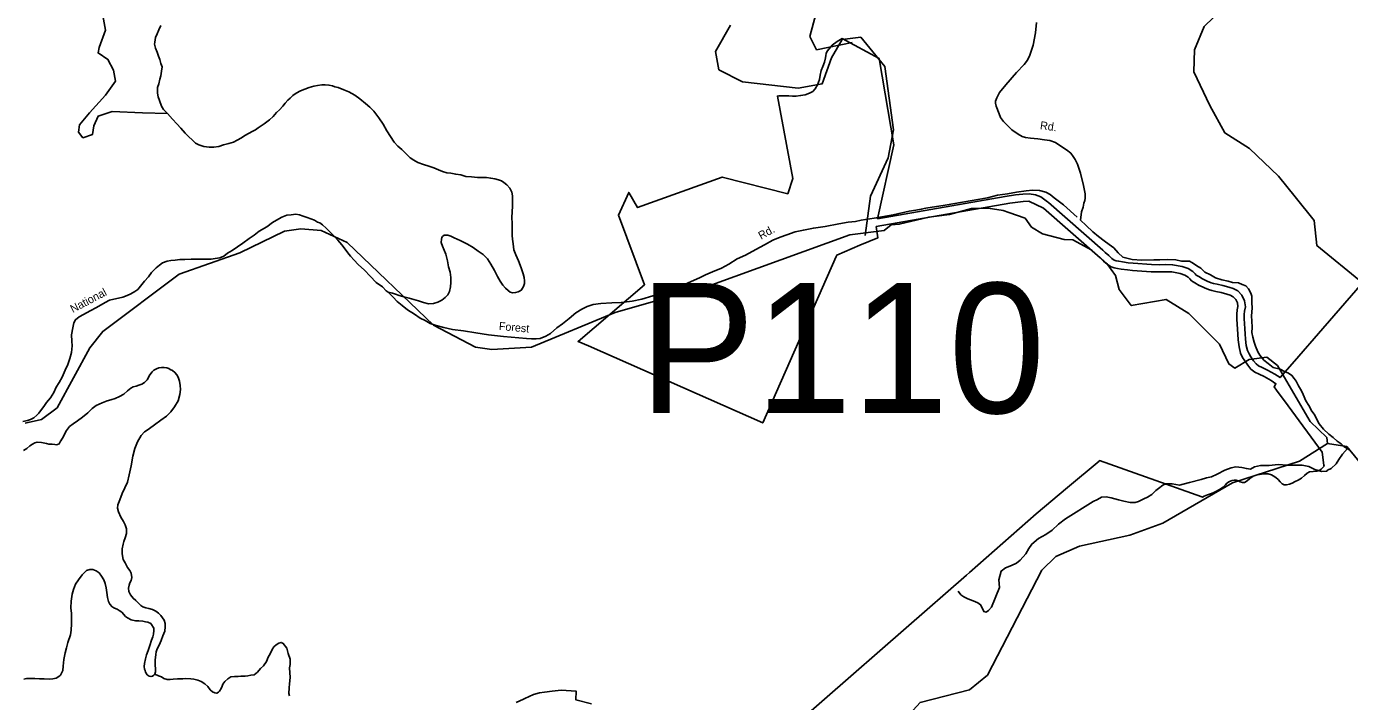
# Model space of a CAD drawing. Extents: x 884530 to 1028605, y 526725 to 653634.
# Drawn here: x 905927 to 916772, y 618964 to 624499 of the extents above; entities that cross this region are included whole.
import ezdxf

# ---------------------------------------------------------------- set-up
doc = ezdxf.new("R2010")
doc.units = 0
for name, color, linetype in [('Exist Boundary Land Use Forest National US Forest Service', 7, 'Continuous'), ('Exist Hydrographic Creek Single Shore', 7, 'Continuous'), ('Exist Hydrographic Misc Water Feature', 7, 'Continuous'), ('Exist Hydrographic River Shore', 7, 'Continuous'), ('Exist Road Non-System Type 51', 7, 'Continuous'), ('Exist Road Primary NC Shield Bike CELL', 7, 'Continuous'), ('Exist Road Secondary Structure Pipe Number Label', 7, 'Continuous'), ('Exist Road Secondary Type 51 Attributed', 7, 'Continuous'), ('Exist Road Secondary Type 51 Label', 7, 'Continuous'), ('Exist Road State Agency Type 41 National Forest', 7, 'Continuous')]:
    doc.layers.add(name, color=color, linetype=linetype)

msp = doc.modelspace()

# ---------------------------------------------------------------- linework, layer by layer
at = {"layer": 'Exist Boundary Land Use Forest National US Forest Service'}
for points in [[(915894, 624804), (915580, 624498), (915502, 624308), (915496, 624126), (915628, 623852), (915751, 623626), (915952, 623499), (916189, 623272), (916325, 623102), (916481, 622908), (916505, 622703), (916877, 622396), (916552, 622022), (916320, 621755), (916203, 621620), (916160, 621649), (916099, 621682), (916056, 621702), (916026, 621717), (916006, 621732)], [(916006, 621732), (915986, 621757), (915964, 621790), (915948, 621814), (915935, 621841), (915925, 621882), (915918, 621936), (915916, 621980), (915914, 622020), (915912, 622063), (915908, 622103), (915907, 622137), (915911, 622166), (915918, 622201), (915912, 622250), (915890, 622297), (915855, 622331), (915818, 622350), (915783, 622362), (915733, 622375), (915687, 622386), (915657, 622392), (915637, 622398), (915606, 622412), (915568, 622429), (915536, 622448), (915516, 622461), (915506, 622471), (915487, 622491), (915448, 622514), (915400, 622532), (915322, 622546), (915263, 622548), (915212, 622546), (915150, 622547), (914999, 622558), (914958, 622562), (914910, 622569), (914880, 622574), (914858, 622578), (914844, 622583), (914823, 622597), (914798, 622620), (914770, 622646), (914749, 622665), (914304, 623056), (914297, 623061), (914241, 623102), (914198, 623118), (914146, 623126), (914093, 623125), (914033, 623119), (913948, 623106), (912903, 622922), (913037, 623528), (912915, 624237), (912613, 624400), (912572, 624377), (912530, 624345), (912520, 624333), (912490, 624297), (912481, 624278), (912478, 624260), (912477, 624242), (912468, 624207), (912454, 624171), (912442, 624137), (912434, 624101), (912427, 624064), (912412, 624020), (912393, 623988), (912372, 623967), (912346, 623952), (912310, 623940), (912272, 623932), (912237, 623929), (912207, 623929), (912175, 623931), (912129, 623931), (912109, 623931), (912095, 623930), (912083, 623929), (912209, 623252), (912167, 623127), (911630, 623264), (910936, 623014), (910864, 623139), (910779, 622951), (910994, 622382), (910449, 621917), (910533, 621880), (911962, 621249), (912564, 622612), (912570, 622625), (912758, 622705), (912906, 622767), (912893, 622859), (913988, 623050), (914097, 623065), (914142, 623066)], [(915654, 620675), (915631, 620667), (915608, 620659), (915594, 620653), (915581, 620647), (915567, 620640), (915561, 620642), (914722, 620939), (914720, 620936), (914460, 620718), (914204, 620504), (913657, 620022), (913632, 620000), (913138, 619568), (912468, 618983), (911255, 617922)], [(910559, 618946), (910429, 618979), (910432, 619049), (910309, 619058), (910236, 619049), (910173, 619041), (910131, 619036), (910082, 619021), (910013, 618990), (910000, 618984), (909941, 618957)]]:
    msp.add_lwpolyline(points, dxfattribs=at)
at = {"layer": 'Exist Hydrographic Creek Single Shore'}
for points in [[(912694, 624367), (912403, 624309), (912349, 624416), (912398, 624599)], [(914782, 622556), (914659, 622666), (914504, 622750), (914434, 622753), (914256, 622798), (914164, 622854), (914112, 622927), (913980, 622973), (913933, 622989), (913809, 623009), (913674, 623006), (913492, 622958), (913323, 622936), (913081, 622877), (913014, 622874), (912958, 622826)], [(905915, 621247), (906050, 621277), (906179, 621373), (906447, 621863), (906552, 621999), (907178, 622469), (907677, 622643), (908042, 622822), (908176, 622840), (908342, 622826), (908556, 622727), (909264, 622050), (909608, 621869), (909741, 621850), (910066, 621870), (910752, 622155), (911545, 622381), (912677, 622792), (912958, 622826)], [(916592, 621079), (916585, 621129), (916448, 621259), (916182, 621718), (916093, 621788), (915950, 621768), (915831, 621698), (915782, 621732), (915705, 621894), (915455, 622145), (915268, 622261), (914982, 622210), (914884, 622342), (914853, 622458), (914782, 622556)], [(918026, 620988), (917975, 620996), (917933, 620990), (917845, 620930), (917798, 620914), (917698, 620903), (917140, 620799), (917023, 620805), (916901, 620873), (916749, 621056), (916592, 621079)]]:
    msp.add_lwpolyline(points, dxfattribs=at)
at = {"layer": 'Exist Hydrographic Misc Water Feature'}
msp.add_lwpolyline([(912015, 618638), (912730, 618810), (913055, 618801), (913165, 618861), (913252, 618957), (913656, 619061), (913803, 619179), (914251, 620040), (914364, 620153), (914559, 620237), (914971, 620327), (915242, 620427), (915813, 620757), (916361, 620936), (916592, 621079)], dxfattribs=at)
at = {"layer": 'Exist Hydrographic River Shore'}
msp.add_lwpolyline([(911699, 624509), (911574, 624295), (911601, 624144), (911797, 624045), (912252, 623992), (912448, 624028), (912525, 624242), (912614, 624393), (912766, 624411), (912962, 624170), (913033, 623653), (912989, 623421), (912846, 623109), (912801, 622785)], dxfattribs=at)
at = {"layer": 'Exist Road Non-System Type 51'}
for points in [[(907084, 623785), (906879, 623792), (906630, 623801), (906514, 623765), (906478, 623685), (906469, 623614), (906389, 623587), (906353, 623632), (906362, 623694), (906443, 623792), (906576, 623935), (906656, 624051), (906639, 624140), (906594, 624229), (906514, 624283), (906523, 624327), (906576, 624470), (906541, 624648)], [(907029, 624508), (907012, 624473), (906999, 624440), (906985, 624410), (906978, 624370), (906975, 624355), (906984, 624322), (906997, 624289), (907010, 624256), (907019, 624229), (907029, 624196), (907038, 624167), (907035, 624132), (907028, 624095), (907021, 624068), (907013, 624030), (907002, 624000), (907001, 623970), (907002, 623951), (907007, 623922), (907016, 623891), (907033, 623847), (907050, 623819), (907069, 623800), (907084, 623785), (907125, 623740), (907159, 623701), (907192, 623664), (907228, 623624), (907255, 623597), (907288, 623567), (907313, 623543), (907341, 623528), (907380, 623514), (907424, 623510), (907462, 623509), (907505, 623516), (907543, 623528), (907586, 623540), (907624, 623551), (907655, 623567), (907689, 623587), (907718, 623605), (907751, 623625), (907777, 623638), (907804, 623652), (907826, 623668), (907876, 623700), (907898, 623717), (907919, 623735), (907948, 623762), (907975, 623793), (908000, 623816), (908027, 623847), (908048, 623871), (908069, 623896), (908088, 623912), (908110, 623932), (908137, 623953), (908172, 623971)], [(908172, 623971), (908209, 623986), (908243, 623998), (908281, 624010), (908312, 624015), (908348, 624021), (908376, 624021), (908406, 624018), (908434, 624012), (908455, 624005), (908483, 624000), (908529, 623980), (908570, 623962), (908619, 623937), (908660, 623905), (908706, 623867), (908741, 623838), (908774, 623804), (908814, 623749), (908850, 623698), (908880, 623644), (908910, 623597), (908941, 623551), (908972, 623519), (909003, 623490), (909041, 623453), (909072, 623423), (909103, 623402), (909135, 623385), (909180, 623367), (909226, 623355), (909265, 623341), (909305, 623325), (909336, 623310), (909372, 623299), (909406, 623295), (909445, 623287), (909487, 623282), (909529, 623270), (909575, 623266), (909623, 623261), (909657, 623260), (909697, 623261), (909732, 623255), (909766, 623250), (909796, 623241), (909822, 623233), (909841, 623221), (909865, 623202), (909889, 623173), (909906, 623140), (909911, 623111), (909912, 623076), (909911, 623058), (909912, 623027), (909908, 622979), (909905, 622933), (909907, 622884), (909909, 622826), (909907, 622786), (909910, 622754), (909917, 622717), (909923, 622667), (909939, 622627), (909961, 622578), (909981, 622521), (909998, 622472), (910006, 622441), (910009, 622414), (910009, 622392), (910002, 622368), (909993, 622352), (909985, 622339), (909974, 622331), (909956, 622323), (909936, 622317), (909912, 622315), (909892, 622321), (909874, 622333), (909853, 622354), (909832, 622378), (909811, 622410), (909787, 622450), (909762, 622499), (909734, 622551), (909706, 622595), (909671, 622630), (909630, 622658), (909589, 622688), (909542, 622715), (909483, 622744), (909434, 622767), (909405, 622781), (909381, 622788), (909361, 622789), (909351, 622787), (909338, 622777), (909332, 622769), (909328, 622756), (909327, 622728)], [(914567, 622910), (914575, 622980), (914588, 623018), (914595, 623049), (914603, 623073), (914606, 623091), (914606, 623127), (914592, 623194), (914568, 623297), (914541, 623371), (914523, 623409), (914507, 623432), (914488, 623460), (914451, 623487), (914406, 623518)], [(909327, 622728), (909336, 622699), (909350, 622665), (909363, 622632), (909377, 622578), (909387, 622529), (909400, 622485), (909406, 622442), (909406, 622400), (909403, 622363), (909394, 622327), (909381, 622298), (909358, 622276), (909331, 622256), (909300, 622238), (909264, 622227), (909222, 622225), (909182, 622237), (909141, 622250), (909063, 622272), (909020, 622282), (908982, 622294), (908951, 622304), (908927, 622311), (908891, 622321)], [(916754, 621039), (916713, 620991), (916684, 620948), (916662, 620912), (916622, 620876), (916592, 620860), (916585, 620854), (916542, 620850), (916487, 620867), (916439, 620891), (916384, 620901), (916317, 620901), (916260, 620901), (916186, 620907), (916114, 620898), (916042, 620898), (915992, 620889), (915960, 620870), (915927, 620874), (915889, 620883), (915841, 620887), (915801, 620881), (915750, 620861), (915688, 620828), (915641, 620807), (915599, 620799), (915555, 620785), (915460, 620759), (915407, 620745), (915378, 620739), (915318, 620750), (915267, 620748), (915241, 620737), (915207, 620710), (915183, 620693), (915152, 620661), (915116, 620639), (915087, 620626), (915043, 620604), (915014, 620597), (914975, 620595), (914923, 620606), (914877, 620619), (914817, 620633), (914777, 620641), (914740, 620639), (914706, 620621), (914671, 620604), (914443, 620462), (914387, 620418), (914334, 620369), (914282, 620333), (914222, 620302), (914167, 620255), (914143, 620220), (914118, 620176), (914072, 620122), (914042, 620098), (914000, 620080), (913951, 620060), (913916, 620034), (913898, 619962), (913902, 619899), (913836, 619738), (913812, 619709), (913794, 619696), (913774, 619703), (913762, 619731), (913747, 619758), (913725, 619774), (913687, 619789), (913643, 619805), (913611, 619822), (913585, 619840), (913563, 619869)], [(906979, 619188), (907009, 619174), (907033, 619165), (907054, 619153), (907080, 619145), (907104, 619144), (907130, 619147), (907164, 619149), (907208, 619149), (907234, 619153), (907274, 619151), (907298, 619148), (907332, 619139), (907360, 619129), (907389, 619109), (907414, 619088), (907433, 619061), (907452, 619042), (907470, 619035), (907486, 619032), (907502, 619041), (907509, 619050), (907523, 619070), (907530, 619091), (907537, 619106), (907554, 619129), (907577, 619151), (907601, 619165), (907631, 619170), (907661, 619169), (907683, 619171), (907719, 619172), (907741, 619174), (907766, 619179), (907794, 619184), (907821, 619205), (907846, 619234), (907869, 619257), (907894, 619293), (907909, 619328), (907924, 619354), (907940, 619391), (907954, 619411), (907973, 619429), (907996, 619442), (908014, 619448), (908032, 619441), (908060, 619401), (908073, 619358), (908089, 619312), (908087, 619268), (908084, 619240), (908087, 619161), (908083, 619108), (908080, 619077), (908078, 619031), (908084, 619011)]]:
    msp.add_lwpolyline(points, dxfattribs=at)
at = {"layer": 'Exist Road Primary NC Shield Bike CELL'}
msp.add_lwpolyline([(914142, 623066), (914264, 623010), (914728, 622601), (914756, 622574), (914785, 622550), (914817, 622529), (914842, 622520), (914869, 622515), (914901, 622510), (914951, 622503), (914994, 622498), (915147, 622487), (915212, 622486), (915264, 622488), (915316, 622487), (915384, 622474), (915422, 622460), (915449, 622444), (915463, 622429), (915477, 622414), (915505, 622396), (915540, 622376), (915543, 622375), (915582, 622357), (915616, 622342), (915642, 622334), (915675, 622327), (915719, 622317), (915766, 622305), (915794, 622295), (915819, 622282), (915840, 622261), (915854, 622233), (915857, 622203), (915852, 622176), (915847, 622140), (915849, 622099), (915852, 622058), (915854, 622018), (915856, 621977), (915859, 621930), (915866, 621871), (915878, 621820), (915895, 621785), (915914, 621757), (915937, 621721), (915964, 621688), (915995, 621665), (916030, 621648), (916072, 621629), (916129, 621597), (916169, 621570), (916153, 621545), (916174, 621517), (916268, 621389), (916548, 621008), (916562, 620901), (916563, 620894), (916551, 620880), (916539, 620869), (916529, 620860), (916505, 620853), (916473, 620850), (916445, 620847), (916424, 620837), (916402, 620817), (916378, 620796), (916352, 620779), (916326, 620767), (916301, 620755), (916280, 620747), (916256, 620742), (916236, 620741), (916220, 620750), (916204, 620766), (916187, 620784), (916167, 620801), (916147, 620814), (916132, 620824), (916106, 620830), (916070, 620830), (916034, 620826), (916016, 620823), (915998, 620818), (915981, 620811), (915956, 620793), (915933, 620774), (915911, 620761), (915894, 620760), (915875, 620766), (915858, 620773), (915843, 620778), (915827, 620779), (915810, 620777), (915787, 620767), (915767, 620754), (915754, 620741), (915735, 620722), (915707, 620702), (915677, 620685), (915654, 620675)], dxfattribs=at)
at = {"layer": 'Exist Road Secondary Type 51 Attributed'}
msp.add_lwpolyline([(916778, 621022), (916757, 621036), (916729, 621051), (916702, 621076), (916671, 621099), (916638, 621129), (916603, 621156), (916559, 621196), (916522, 621240), (916481, 621320), (916464, 621346), (916438, 621390), (916415, 621429), (916393, 621482), (916379, 621511), (916354, 621553), (916335, 621592), (916317, 621613), (916299, 621638), (916272, 621657), (916238, 621671), (916202, 621688), (916145, 621703), (916106, 621735), (916070, 621762), (916037, 621804), (916021, 621832), (916001, 621878), (915991, 621910), (915978, 621951), (915972, 621989), (915973, 622031), (915971, 622085), (915969, 622124), (915974, 622191), (915970, 622232), (915970, 622287), (915963, 622311), (915943, 622349), (915922, 622372), (915893, 622383), (915861, 622398), (915813, 622400), (915777, 622410), (915724, 622423), (915672, 622438), (915633, 622462), (915585, 622484), (915554, 622516), (915520, 622536), (915493, 622555), (915480, 622563), (915461, 622574), (915429, 622576), (915395, 622576), (915347, 622585), (915280, 622588), (915218, 622587), (915169, 622585), (915070, 622583), (914990, 622589), (914915, 622607), (914875, 622643), (914840, 622684), (914801, 622711), (914761, 622742), (914714, 622778), (914669, 622816), (914613, 622867), (914567, 622910), (914567, 622918)], dxfattribs=at)
at = {"layer": 'Exist Road State Agency Type 41 National Forest'}
for points in [[(914406, 623518), (914363, 623548), (914314, 623563), (914272, 623570), (914217, 623579), (914158, 623582), (914117, 623590), (914089, 623597), (914055, 623617), (914003, 623653), (913957, 623698), (913935, 623721), (913912, 623753), (913901, 623783), (913875, 623846), (913870, 623869), (913870, 623888), (913880, 623914), (913903, 623959), (913954, 624021), (914042, 624123), (914104, 624187), (914131, 624223), (914150, 624264), (914178, 624346), (914197, 624447), (914206, 624533)], [(914538, 622936), (914426, 623036), (914352, 623094), (914319, 623122), (914283, 623140), (914230, 623153), (914174, 623156), (914120, 623152), (914043, 623141), (913969, 623128), (913886, 623116), (913803, 623095), (913457, 623034), (913300, 623008), (913261, 623000), (913217, 622993), (913161, 622984), (913032, 622956), (912876, 622928), (912768, 622910), (912723, 622901), (912663, 622894), (912586, 622881), (912474, 622860), (912377, 622846), (912296, 622830), (912228, 622816), (912159, 622791), (912106, 622772), (912045, 622747), (911976, 622709), (911906, 622670), (911820, 622625), (911753, 622593), (911684, 622550), (911624, 622518), (911551, 622488), (911492, 622463), (911443, 622439), (911400, 622418), (911344, 622394), (911272, 622363), (911193, 622331), (911122, 622309), (911062, 622291), (910972, 622262), (910892, 622247), (910801, 622236), (910725, 622233), (910635, 622227), (910573, 622219), (910524, 622203), (910479, 622182), (910430, 622150), (910374, 622105), (910320, 622060), (910273, 622027), (910221, 621982), (910183, 621959), (910138, 621942), (910104, 621938), (910066, 621937), (910026, 621941), (909836, 621958), (909715, 621972), (909611, 621988), (909508, 622003), (909418, 622015), (909349, 622030), (909285, 622047), (909236, 622063), (909195, 622088), (909155, 622107), (909107, 622140), (909050, 622177), (909007, 622211), (908966, 622245), (908932, 622280), (908910, 622301), (908891, 622321), (908874, 622332), (908845, 622363), (908794, 622400), (908744, 622453), (908698, 622501), (908647, 622547), (908613, 622583), (908584, 622617), (908561, 622644), (908540, 622673), (908511, 622708), (908479, 622747), (908450, 622780), (908419, 622810), (908384, 622846), (908353, 622874), (908332, 622888), (908312, 622895), (908289, 622911), (908259, 622921)], [(908259, 622921), (908229, 622932), (908196, 622945), (908164, 622955), (908134, 622960), (908096, 622955), (908062, 622952), (908019, 622936), (907976, 622910), (907944, 622891), (907896, 622857), (907835, 622821), (907792, 622787), (907751, 622761), (907699, 622723), (907658, 622691), (907613, 622663), (907576, 622639), (907545, 622617), (907513, 622602), (907474, 622596), (907440, 622590), (907416, 622592), (907326, 622591), (907278, 622591), (907226, 622588), (907184, 622589), (907146, 622583), (907110, 622580), (907081, 622575), (907043, 622562), (907016, 622542), (906991, 622519), (906952, 622481), (906928, 622446), (906893, 622410), (906862, 622371), (906839, 622343), (906814, 622325), (906781, 622308), (906751, 622294), (906718, 622279), (906680, 622270), (906643, 622264), (906607, 622254), (906572, 622236), (906501, 622196), (906448, 622168), (906395, 622138), (906358, 622117), (906329, 622094), (906314, 622068), (906307, 622029), (906296, 621970), (906299, 621920), (906301, 621881), (906295, 621827), (906281, 621776), (906267, 621727), (906244, 621681), (906219, 621623), (906194, 621581), (906170, 621542), (906151, 621499), (906123, 621455), (906092, 621415), (906068, 621384), (906049, 621358), (906028, 621328), (906012, 621313), (905987, 621291), (905960, 621276), (905934, 621267), (905896, 621260)], [(906051, 621088), (906091, 621079), (906111, 621073), (906137, 621073), (906159, 621072), (906169, 621070), (906181, 621071), (906195, 621078), (906206, 621098), (906208, 621102), (906231, 621138), (906242, 621163), (906255, 621186), (906280, 621218), (906309, 621241), (906344, 621266), (906387, 621296), (906429, 621332), (906466, 621367), (906497, 621391), (906546, 621414), (906588, 621430), (906619, 621439), (906653, 621450), (906690, 621465), (906725, 621485), (906756, 621512), (906782, 621533), (906801, 621543), (906827, 621551), (906847, 621557), (906872, 621567), (906894, 621580), (906915, 621603), (906937, 621642), (906956, 621668), (906972, 621681), (906993, 621692), (907013, 621701), (907033, 621702), (907055, 621703), (907077, 621699), (907093, 621694), (907106, 621687), (907124, 621677), (907143, 621662), (907159, 621643), (907170, 621623), (907181, 621590), (907187, 621555), (907190, 621522), (907185, 621482), (907169, 621429), (907141, 621380), (907111, 621340), (907076, 621303), (907029, 621272), (906977, 621232), (906936, 621203), (906916, 621190), (906893, 621175), (906868, 621144), (906838, 621093), (906816, 621038), (906798, 620976), (906785, 620897), (906770, 620823), (906754, 620763), (906732, 620716), (906712, 620669), (906692, 620619), (906677, 620578), (906674, 620550), (906681, 620520), (906699, 620476), (906722, 620439), (906737, 620414), (906746, 620379), (906746, 620343), (906735, 620307), (906726, 620277), (906719, 620253), (906712, 620216), (906712, 620175), (906720, 620129), (906735, 620100), (906756, 620064), (906773, 620038), (906784, 620016), (906791, 619982), (906786, 619957), (906775, 619938), (906770, 619918), (906764, 619893), (906766, 619866), (906779, 619838), (906801, 619811), (906824, 619792), (906864, 619751), (906880, 619740)], [(905903, 621021), (905930, 621039), (905954, 621060), (905975, 621075), (905995, 621086), (906014, 621091), (906051, 621088)], [(906880, 619740), (906904, 619733), (906931, 619726), (906959, 619718), (906987, 619705), (907010, 619689), (907029, 619670), (907041, 619650), (907056, 619630), (907063, 619603), (907064, 619575), (907061, 619542), (907045, 619502), (907030, 619463), (907014, 619425), (906997, 619397), (906990, 619372), (906986, 619350), (906982, 619304), (906982, 619266), (906985, 619230), (906984, 619206), (906979, 619188), (906971, 619180), (906961, 619173), (906947, 619169), (906933, 619173), (906915, 619184), (906902, 619204), (906899, 619217), (906895, 619228), (906892, 619252), (906895, 619277), (906902, 619313), (906911, 619348), (906925, 619382), (906938, 619424), (906952, 619466), (906963, 619493), (906968, 619517), (906971, 619547), (906970, 619566), (906945, 619604), (906923, 619615), (906903, 619618), (906882, 619622), (906848, 619625), (906820, 619626), (906786, 619633), (906756, 619649), (906739, 619660), (906708, 619696), (906687, 619711), (906669, 619722), (906649, 619729), (906628, 619741), (906609, 619761), (906599, 619784), (906591, 619817), (906586, 619859), (906580, 619897), (906571, 619931), (906560, 619963), (906543, 619992), (906522, 620018), (906499, 620035), (906471, 620046), (906445, 620047), (906419, 620038), (906383, 620002), (906354, 619962), (906330, 619927), (906311, 619882), (906301, 619844), (906293, 619786), (906291, 619732), (906296, 619686), (906296, 619648), (906296, 619601), (906294, 619550), (906287, 619512), (906267, 619449), (906255, 619405), (906243, 619362), (906233, 619308), (906229, 619254), (906224, 619218), (906207, 619181), (906192, 619169), (906170, 619156), (906142, 619151), (906113, 619148), (906073, 619149), (906035, 619151), (905996, 619154), (905954, 619154), (905927, 619152), (905905, 619148)]]:
    msp.add_lwpolyline(points, dxfattribs=at)

# ---------------------------------------------------------------- texts
at = {"layer": 'Exist Road Secondary Structure Pipe Number Label'}
msp.add_text('P110', height=1066.3, dxfattribs=at).set_placement((910948, 621329))
at = {"layer": 'Exist Road Secondary Type 51 Label'}
for s, rotation, p in [('Rd.', 352.1433, (914232, 623658)), ('Rd.', 28.831, (911948, 622750)), ('National', 27.8143, (906307, 622149)), ('Forest', 354.906, (909797, 622011))]:
    msp.add_text(s, height=65.6, rotation=rotation, dxfattribs=at).set_placement(p)

doc.saveas('drawing.dxf')
